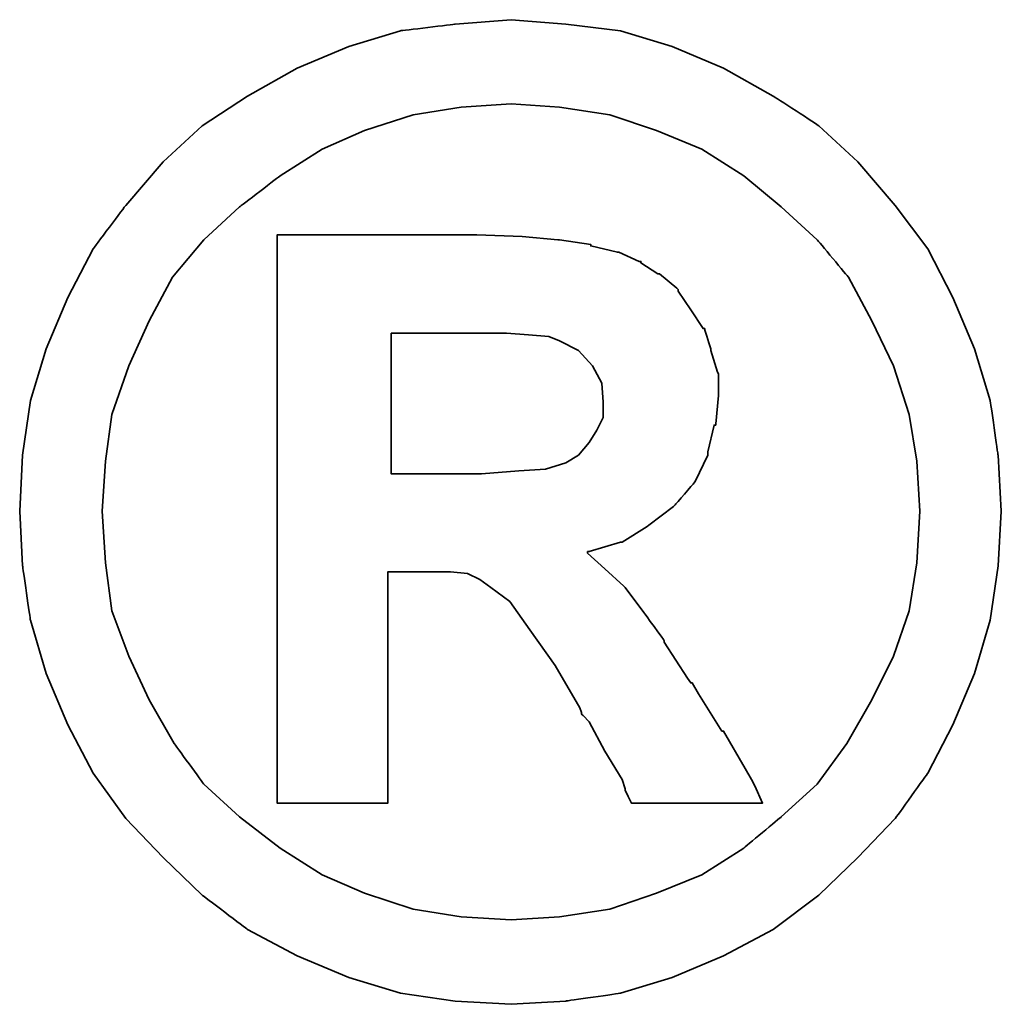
# Model space of a CAD drawing. Header units: millimetres. Extents: x 1805 to 4914, y -1594 to 860.
# Tile 275 of 656: x 2210.39 to 2212.06, y -198.38 to -196.7. Entities that reach past the tile are written whole.
import ezdxf

# ---------------------------------------------------------------- set-up
doc = ezdxf.new("R2010")
doc.units = ezdxf.units.MM
doc.layers.add('DIM', color=4, linetype='CONTINUOUS')
doc.layers.add('layer 1', color=7, linetype='CONTINUOUS')

# ---------------------------------------------------------------- blocks, each defined once
blk = doc.blocks.new('TBI MOTION logo(完整正式版)')
at = {"layer": 'layer 1', "color": 22, "lineweight": 35}
for points, knots in [([(81.20634, 4.98624), (81.20634, 4.98624), (81.18649, 5.32862), (81.18649, 5.32862), (81.18649, 5.32862), (81.18649, 5.32862), (81.13886, 5.66206), (81.13886, 5.66206), (81.13886, 5.66206), (81.13886, 5.66206), (81.04359, 5.97764), (81.04359, 5.97764), (81.04359, 5.97764), (81.04359, 5.97764), (80.91061, 6.29124), (80.91061, 6.29124), (80.91061, 6.29124), (80.91061, 6.29124), (80.75778, 6.58697), (80.75778, 6.58697), (80.75778, 6.58697), (80.75778, 6.58697), (80.5593, 6.85294), (80.5593, 6.85294), (80.5593, 6.85294), (80.5593, 6.85294), (80.33105, 7.1189), (80.33105, 7.1189), (80.33105, 7.1189), (80.33105, 7.1189), (80.09287, 7.33921), (80.09287, 7.33921), (80.09287, 7.33921), (80.09287, 7.33921), (79.815, 7.51982), (79.815, 7.51982), (79.815, 7.51982), (79.815, 7.51982), (79.51133, 7.69051), (79.51133, 7.69051), (79.51133, 7.69051), (79.51133, 7.69051), (79.19773, 7.8235), (79.19773, 7.8235), (79.19773, 7.8235), (79.19773, 7.8235), (78.88215, 7.91877), (78.88215, 7.91877), (78.88215, 7.91877), (78.88215, 7.91877), (78.54871, 7.95846), (78.54871, 7.95846), (78.54871, 7.95846), (78.54871, 7.95846), (78.21526, 7.98625), (78.21526, 7.98625), (78.21526, 7.98625), (78.21526, 7.98625), (77.87388, 7.95846), (77.87388, 7.95846), (77.87388, 7.95846), (77.87388, 7.95846), (77.54044, 7.91877), (77.54044, 7.91877), (77.54044, 7.91877), (77.54044, 7.91877), (77.22485, 7.8235), (77.22485, 7.8235), (77.22485, 7.8235), (77.22485, 7.8235), (76.91027, 7.69051), (76.91027, 7.69051), (76.91027, 7.69051), (76.91027, 7.69051), (76.6056, 7.51982), (76.6056, 7.51982), (76.6056, 7.51982), (76.6056, 7.51982), (76.32972, 7.33921), (76.32972, 7.33921), (76.32972, 7.33921), (76.32972, 7.33921), (76.09154, 7.1189), (76.09154, 7.1189), (76.09154, 7.1189), (76.09154, 7.1189), (75.86329, 6.85294), (75.86329, 6.85294), (75.86329, 6.85294), (75.86329, 6.85294), (75.66382, 6.58697), (75.66382, 6.58697), (75.66382, 6.58697), (75.66382, 6.58697), (75.51099, 6.29124), (75.51099, 6.29124), (75.51099, 6.29124), (75.51099, 6.29124), (75.37702, 5.97764), (75.37702, 5.97764), (75.37702, 5.97764), (75.37702, 5.97764), (75.28175, 5.66206), (75.28175, 5.66206), (75.28175, 5.66206), (75.28175, 5.66206), (75.23411, 5.32862), (75.23411, 5.32862), (75.23411, 5.32862), (75.23411, 5.32862), (75.21625, 4.98624), (75.21625, 4.98624), (75.21625, 4.98624), (75.21625, 4.98624), (75.23411, 4.6528), (75.23411, 4.6528), (75.23411, 4.6528), (75.23411, 4.6528), (75.28175, 4.32035), (75.28175, 4.32035), (75.28175, 4.32035), (75.28175, 4.32035), (75.37702, 3.99583), (75.37702, 3.99583), (75.37702, 3.99583), (75.37702, 3.99583), (75.51099, 3.68224), (75.51099, 3.68224), (75.51099, 3.68224), (75.51099, 3.68224), (75.66382, 3.38749), (75.66382, 3.38749), (75.66382, 3.38749), (75.66382, 3.38749), (75.86329, 3.10963), (75.86329, 3.10963), (75.86329, 3.10963), (75.86329, 3.10963), (76.09154, 2.87145), (76.09154, 2.87145), (76.09154, 2.87145), (76.09154, 2.87145), (76.32972, 2.6432), (76.32972, 2.6432), (76.32972, 2.6432), (76.32972, 2.6432), (76.6056, 2.43381), (76.6056, 2.43381), (76.6056, 2.43381), (76.6056, 2.43381), (76.91027, 2.27205), (76.91027, 2.27205), (76.91027, 2.27205), (76.91027, 2.27205), (77.22485, 2.13906), (77.22485, 2.13906), (77.22485, 2.13906), (77.22485, 2.13906), (77.54044, 2.0438), (77.54044, 2.0438), (77.54044, 2.0438), (77.54044, 2.0438), (77.87388, 1.99616), (77.87388, 1.99616), (77.87388, 1.99616), (77.87388, 1.99616), (78.21526, 1.97631), (78.21526, 1.97631), (78.21526, 1.97631), (78.21526, 1.97631), (78.54871, 1.99616), (78.54871, 1.99616), (78.54871, 1.99616), (78.54871, 1.99616), (78.88215, 2.0438), (78.88215, 2.0438), (78.88215, 2.0438), (78.88215, 2.0438), (79.19773, 2.13906), (79.19773, 2.13906), (79.19773, 2.13906), (79.19773, 2.13906), (79.51133, 2.27205), (79.51133, 2.27205), (79.51133, 2.27205), (79.51133, 2.27205), (79.815, 2.43381), (79.815, 2.43381), (79.815, 2.43381), (79.815, 2.43381), (80.09287, 2.6432), (80.09287, 2.6432), (80.09287, 2.6432), (80.09287, 2.6432), (80.33105, 2.87145), (80.33105, 2.87145), (80.33105, 2.87145), (80.33105, 2.87145), (80.5593, 3.10963), (80.5593, 3.10963), (80.5593, 3.10963), (80.5593, 3.10963), (80.75778, 3.38749), (80.75778, 3.38749), (80.75778, 3.38749), (80.75778, 3.38749), (80.91061, 3.68224), (80.91061, 3.68224), (80.91061, 3.68224), (80.91061, 3.68224), (81.04359, 3.99583), (81.04359, 3.99583), (81.04359, 3.99583), (81.04359, 3.99583), (81.13886, 4.32035), (81.13886, 4.32035), (81.13886, 4.32035), (81.13886, 4.32035), (81.18649, 4.6528), (81.18649, 4.6528), (81.18649, 4.6528), (81.18649, 4.6528), (81.20634, 4.98624), (81.20634, 4.98624)], [0, 0, 0, 0, 0.0178571, 0.0178571, 0.0178571, 0.0178572, 0.0357143, 0.0357143, 0.0357143, 0.0357143, 0.0535714, 0.0535714, 0.0535714, 0.0535714, 0.0714286, 0.0714286, 0.0714286, 0.0714286, 0.0892857, 0.0892857, 0.0892857, 0.0892857, 0.1071429, 0.1071429, 0.1071429, 0.1071429, 0.125, 0.125, 0.125, 0.125, 0.1428571, 0.1428571, 0.1428571, 0.1428572, 0.1607143, 0.1607143, 0.1607143, 0.1607143, 0.1785714, 0.1785714, 0.1785714, 0.1785714, 0.1964286, 0.1964286, 0.1964286, 0.1964286, 0.2142857, 0.2142857, 0.2142857, 0.2142857, 0.2321429, 0.2321429, 0.2321429, 0.2321429, 0.25, 0.25, 0.25, 0.25, 0.2678571, 0.2678571, 0.2678571, 0.2678572, 0.2857143, 0.2857143, 0.2857143, 0.2857143, 0.3035714, 0.3035714, 0.3035714, 0.3035714, 0.3214286, 0.3214286, 0.3214286, 0.3214286, 0.3392857, 0.3392857, 0.3392857, 0.3392857, 0.3571429, 0.3571429, 0.3571429, 0.3571429, 0.375, 0.375, 0.375, 0.375, 0.3928571, 0.3928571, 0.3928571, 0.3928572, 0.4107143, 0.4107143, 0.4107143, 0.4107143, 0.4285714, 0.4285714, 0.4285714, 0.4285714, 0.4464286, 0.4464286, 0.4464286, 0.4464286, 0.4642857, 0.4642857, 0.4642857, 0.4642857, 0.4821429, 0.4821429, 0.4821429, 0.4821429, 0.5, 0.5, 0.5, 0.5, 0.5178571, 0.5178571, 0.5178571, 0.5178572, 0.5357143, 0.5357143, 0.5357143, 0.5357143, 0.5535714, 0.5535714, 0.5535714, 0.5535714, 0.5714286, 0.5714286, 0.5714286, 0.5714286, 0.5892857, 0.5892857, 0.5892857, 0.5892857, 0.6071429, 0.6071429, 0.6071429, 0.6071429, 0.625, 0.625, 0.625, 0.625, 0.6428571, 0.6428571, 0.6428571, 0.6428572, 0.6607143, 0.6607143, 0.6607143, 0.6607143, 0.6785714, 0.6785714, 0.6785714, 0.6785714, 0.6964286, 0.6964286, 0.6964286, 0.6964286, 0.7142857, 0.7142857, 0.7142857, 0.7142857, 0.7321429, 0.7321429, 0.7321429, 0.7321429, 0.75, 0.75, 0.75, 0.75, 0.7678571, 0.7678571, 0.7678571, 0.7678572, 0.7857143, 0.7857143, 0.7857143, 0.7857143, 0.8035714, 0.8035714, 0.8035714, 0.8035714, 0.8214286, 0.8214286, 0.8214286, 0.8214286, 0.8392857, 0.8392857, 0.8392857, 0.8392857, 0.8571429, 0.8571429, 0.8571429, 0.8571429, 0.875, 0.875, 0.875, 0.875, 0.8928571, 0.8928571, 0.8928571, 0.8928572, 0.9107143, 0.9107143, 0.9107143, 0.9107143, 0.9285714, 0.9285714, 0.9285714, 0.9285714, 0.9464286, 0.9464286, 0.9464286, 0.9464286, 0.9642857, 0.9642857, 0.9642857, 0.9642857, 0.9821429, 0.9821429, 0.9821429, 0.9821429, 1, 1, 1, 1]), ([(80.71014, 4.98624), (80.71014, 4.98624), (80.69129, 5.29091), (80.69129, 5.29091), (80.69129, 5.29091), (80.69129, 5.29091), (80.64464, 5.57672), (80.64464, 5.57672), (80.64464, 5.57672), (80.64464, 5.57672), (80.54937, 5.87245), (80.54937, 5.87245), (80.54937, 5.87245), (80.54937, 5.87245), (80.41639, 6.14833), (80.41639, 6.14833), (80.41639, 6.14833), (80.41639, 6.14833), (80.27349, 6.41429), (80.27349, 6.41429), (80.27349, 6.41429), (80.27349, 6.41429), (80.08295, 6.64255), (80.08295, 6.64255), (80.08295, 6.64255), (80.08295, 6.64255), (79.86264, 6.84301), (79.86264, 6.84301), (79.86264, 6.84301), (79.86264, 6.84301), (79.63439, 7.03355), (79.63439, 7.03355), (79.63439, 7.03355), (79.63439, 7.03355), (79.37835, 7.1963), (79.37835, 7.1963), (79.37835, 7.1963), (79.37835, 7.1963), (79.10246, 7.30944), (79.10246, 7.30944), (79.10246, 7.30944), (79.10246, 7.30944), (78.81665, 7.40471), (78.81665, 7.40471), (78.81665, 7.40471), (78.81665, 7.40471), (78.511, 7.45234), (78.511, 7.45234), (78.511, 7.45234), (78.511, 7.45234), (78.21526, 7.47219), (78.21526, 7.47219), (78.21526, 7.47219), (78.21526, 7.47219), (77.9106, 7.45234), (77.9106, 7.45234), (77.9106, 7.45234), (77.9106, 7.45234), (77.61685, 7.40471), (77.61685, 7.40471), (77.61685, 7.40471), (77.61685, 7.40471), (77.32012, 7.30944), (77.32012, 7.30944), (77.32012, 7.30944), (77.32012, 7.30944), (77.06309, 7.1963), (77.06309, 7.1963), (77.06309, 7.1963), (77.06309, 7.1963), (76.80606, 7.03355), (76.80606, 7.03355), (76.80606, 7.03355), (76.80606, 7.03355), (76.55797, 6.84301), (76.55797, 6.84301), (76.55797, 6.84301), (76.55797, 6.84301), (76.34063, 6.64255), (76.34063, 6.64255), (76.34063, 6.64255), (76.34063, 6.64255), (76.1491, 6.41429), (76.1491, 6.41429), (76.1491, 6.41429), (76.1491, 6.41429), (76.0062, 6.14833), (76.0062, 6.14833), (76.0062, 6.14833), (76.0062, 6.14833), (75.88314, 5.87245), (75.88314, 5.87245), (75.88314, 5.87245), (75.88314, 5.87245), (75.77794, 5.57672), (75.77794, 5.57672), (75.77794, 5.57672), (75.77794, 5.57672), (75.73924, 5.29091), (75.73924, 5.29091), (75.73924, 5.29091), (75.73924, 5.29091), (75.72039, 4.98624), (75.72039, 4.98624), (75.72039, 4.98624), (75.72039, 4.98624), (75.73924, 4.67165), (75.73924, 4.67165), (75.73924, 4.67165), (75.73924, 4.67165), (75.77794, 4.37791), (75.77794, 4.37791), (75.77794, 4.37791), (75.77794, 4.37791), (75.88314, 4.10102), (75.88314, 4.10102), (75.88314, 4.10102), (75.88314, 4.10102), (76.0062, 3.83407), (76.0062, 3.83407), (76.0062, 3.83407), (76.0062, 3.83407), (76.15902, 3.56811), (76.15902, 3.56811), (76.15902, 3.56811), (76.15902, 3.56811), (76.34063, 3.32001), (76.34063, 3.32001), (76.34063, 3.32001), (76.34063, 3.32001), (76.55797, 3.11955), (76.55797, 3.11955), (76.55797, 3.11955), (76.55797, 3.11955), (76.80606, 2.92901), (76.80606, 2.92901), (76.80606, 2.92901), (76.80606, 2.92901), (77.06309, 2.76725), (77.06309, 2.76725), (77.06309, 2.76725), (77.06309, 2.76725), (77.32012, 2.65412), (77.32012, 2.65412), (77.32012, 2.65412), (77.32012, 2.65412), (77.61685, 2.55786), (77.61685, 2.55786), (77.61685, 2.55786), (77.61685, 2.55786), (77.9106, 2.51022), (77.9106, 2.51022), (77.9106, 2.51022), (77.9106, 2.51022), (78.21526, 2.49137), (78.21526, 2.49137), (78.21526, 2.49137), (78.21526, 2.49137), (78.511, 2.51022), (78.511, 2.51022), (78.511, 2.51022), (78.511, 2.51022), (78.81665, 2.55786), (78.81665, 2.55786), (78.81665, 2.55786), (78.81665, 2.55786), (79.10246, 2.65412), (79.10246, 2.65412), (79.10246, 2.65412), (79.10246, 2.65412), (79.37835, 2.76725), (79.37835, 2.76725), (79.37835, 2.76725), (79.37835, 2.76725), (79.63439, 2.92901), (79.63439, 2.92901), (79.63439, 2.92901), (79.63439, 2.92901), (79.86264, 3.11955), (79.86264, 3.11955), (79.86264, 3.11955), (79.86264, 3.11955), (80.08295, 3.32001), (80.08295, 3.32001), (80.08295, 3.32001), (80.08295, 3.32001), (80.26356, 3.56811), (80.26356, 3.56811), (80.26356, 3.56811), (80.26356, 3.56811), (80.41639, 3.83407), (80.41639, 3.83407), (80.41639, 3.83407), (80.41639, 3.83407), (80.54937, 4.10102), (80.54937, 4.10102), (80.54937, 4.10102), (80.54937, 4.10102), (80.64464, 4.37791), (80.64464, 4.37791), (80.64464, 4.37791), (80.64464, 4.37791), (80.69129, 4.67165), (80.69129, 4.67165), (80.69129, 4.67165), (80.69129, 4.67165), (80.71014, 4.98624), (80.71014, 4.98624)], [0, 0, 0, 0, 0.0192308, 0.0192308, 0.0192308, 0.0192308, 0.0384615, 0.0384615, 0.0384615, 0.0384615, 0.0576923, 0.0576923, 0.0576923, 0.0576923, 0.0769231, 0.0769231, 0.0769231, 0.0769231, 0.0961538, 0.0961538, 0.0961538, 0.0961539, 0.1153846, 0.1153846, 0.1153846, 0.1153846, 0.1346154, 0.1346154, 0.1346154, 0.1346154, 0.1538462, 0.1538462, 0.1538462, 0.1538462, 0.1730769, 0.1730769, 0.1730769, 0.1730769, 0.1923077, 0.1923077, 0.1923077, 0.1923077, 0.2115385, 0.2115385, 0.2115385, 0.2115385, 0.2307692, 0.2307692, 0.2307692, 0.2307692, 0.25, 0.25, 0.25, 0.25, 0.2692308, 0.2692308, 0.2692308, 0.2692308, 0.2884615, 0.2884615, 0.2884615, 0.2884615, 0.3076923, 0.3076923, 0.3076923, 0.3076923, 0.3269231, 0.3269231, 0.3269231, 0.3269231, 0.3461538, 0.3461538, 0.3461538, 0.3461539, 0.3653846, 0.3653846, 0.3653846, 0.3653846, 0.3846154, 0.3846154, 0.3846154, 0.3846154, 0.4038462, 0.4038462, 0.4038462, 0.4038462, 0.4230769, 0.4230769, 0.4230769, 0.4230769, 0.4423077, 0.4423077, 0.4423077, 0.4423077, 0.4615385, 0.4615385, 0.4615385, 0.4615385, 0.4807692, 0.4807692, 0.4807692, 0.4807692, 0.5, 0.5, 0.5, 0.5, 0.5192308, 0.5192308, 0.5192308, 0.5192308, 0.5384615, 0.5384615, 0.5384615, 0.5384615, 0.5576923, 0.5576923, 0.5576923, 0.5576923, 0.5769231, 0.5769231, 0.5769231, 0.5769231, 0.5961538, 0.5961538, 0.5961538, 0.5961539, 0.6153846, 0.6153846, 0.6153846, 0.6153846, 0.6346154, 0.6346154, 0.6346154, 0.6346154, 0.6538462, 0.6538462, 0.6538462, 0.6538462, 0.6730769, 0.6730769, 0.6730769, 0.6730769, 0.6923077, 0.6923077, 0.6923077, 0.6923077, 0.7115385, 0.7115385, 0.7115385, 0.7115385, 0.7307692, 0.7307692, 0.7307692, 0.7307692, 0.75, 0.75, 0.75, 0.75, 0.7692308, 0.7692308, 0.7692308, 0.7692308, 0.7884615, 0.7884615, 0.7884615, 0.7884615, 0.8076923, 0.8076923, 0.8076923, 0.8076923, 0.8269231, 0.8269231, 0.8269231, 0.8269231, 0.8461538, 0.8461538, 0.8461538, 0.8461539, 0.8653846, 0.8653846, 0.8653846, 0.8653846, 0.8846154, 0.8846154, 0.8846154, 0.8846154, 0.9038462, 0.9038462, 0.9038462, 0.9038462, 0.9230769, 0.9230769, 0.9230769, 0.9230769, 0.9423077, 0.9423077, 0.9423077, 0.9423077, 0.9615385, 0.9615385, 0.9615385, 0.9615385, 0.9807692, 0.9807692, 0.9807692, 0.9807692, 1, 1, 1, 1]), ([(76.78721, 3.2823), (76.78721, 3.2823), (76.78721, 3.32001), (76.78721, 3.32001), (76.78721, 3.32001), (76.78721, 3.32001), (76.78721, 3.42422), (76.78721, 3.42422), (76.78721, 3.42422), (76.78721, 3.42422), (76.78721, 3.59689), (76.78721, 3.59689), (76.78721, 3.59689), (76.78721, 3.59689), (76.78721, 3.80529), (76.78721, 3.80529), (76.78721, 3.80529), (76.78721, 3.80529), (76.78721, 4.0524), (76.78721, 4.0524), (76.78721, 4.0524), (76.78721, 4.0524), (76.78721, 4.32035), (76.78721, 4.32035), (76.78721, 4.32035), (76.78721, 4.32035), (76.78721, 4.92868), (76.78721, 4.92868), (76.78721, 4.92868), (76.78721, 4.92868), (76.78721, 5.53801), (76.78721, 5.53801), (76.78721, 5.53801), (76.78721, 5.53801), (76.78721, 5.82482), (76.78721, 5.82482), (76.78721, 5.82482), (76.78721, 5.82482), (76.78721, 6.07291), (76.78721, 6.07291), (76.78721, 6.07291), (76.78721, 6.07291), (76.78721, 6.30017), (76.78721, 6.30017), (76.78721, 6.30017), (76.78721, 6.30017), (76.78721, 6.45399), (76.78721, 6.45399), (76.78721, 6.45399), (76.78721, 6.45399), (76.78721, 6.5572), (76.78721, 6.5572), (76.78721, 6.5572), (76.78721, 6.5572), (76.78721, 6.59689), (76.78721, 6.59689), (76.78721, 6.59689), (76.78721, 6.59689), (76.78721, 6.67232), (76.78721, 6.67232), (76.78721, 6.67232), (76.78721, 6.67232), (76.8537, 6.67232), (76.8537, 6.67232), (76.8537, 6.67232), (76.8537, 6.67232), (76.87355, 6.67232), (76.87355, 6.67232), (76.87355, 6.67232), (76.87355, 6.67232), (76.91027, 6.67232), (76.91027, 6.67232), (76.91027, 6.67232), (76.91027, 6.67232), (77.04424, 6.67232), (77.04424, 6.67232), (77.04424, 6.67232), (77.04424, 6.67232), (77.22485, 6.67232), (77.22485, 6.67232), (77.22485, 6.67232), (77.22485, 6.67232), (77.43524, 6.67232), (77.43524, 6.67232), (77.43524, 6.67232), (77.43524, 6.67232), (77.65357, 6.67232), (77.65357, 6.67232), (77.65357, 6.67232), (77.65357, 6.67232), (77.82625, 6.67232), (77.82625, 6.67232), (77.82625, 6.67232), (77.82625, 6.67232), (77.94037, 6.67232), (77.94037, 6.67232), (77.94037, 6.67232), (77.94037, 6.67232), (77.97709, 6.67232), (77.97709, 6.67232), (77.97709, 6.67232), (77.97709, 6.67232), (77.99694, 6.67232), (77.99694, 6.67232), (77.99694, 6.67232), (77.99694, 6.67232), (78.00686, 6.67232), (78.00686, 6.67232), (78.00686, 6.67232), (78.00686, 6.67232), (78.28275, 6.6624), (78.28275, 6.6624), (78.28275, 6.6624), (78.28275, 6.6624), (78.50107, 6.64255), (78.50107, 6.64255), (78.50107, 6.64255), (78.50107, 6.64255), (78.511, 6.64255), (78.511, 6.64255), (78.511, 6.64255), (78.511, 6.64255), (78.70154, 6.61476), (78.70154, 6.61476), (78.70154, 6.61476), (78.70154, 6.61476), (78.70154, 6.60483), (78.70154, 6.60483), (78.70154, 6.60483), (78.70154, 6.60483), (78.86429, 6.56713), (78.86429, 6.56713), (78.86429, 6.56713), (78.86429, 6.56713), (78.87223, 6.56713), (78.87223, 6.56713), (78.87223, 6.56713), (78.87223, 6.56713), (78.99727, 6.51056), (78.99727, 6.51056), (78.99727, 6.51056), (78.99727, 6.51056), (79.00719, 6.51056), (79.00719, 6.51056), (79.00719, 6.51056), (79.00719, 6.51056), (79.00719, 6.50162), (79.00719, 6.50162), (79.00719, 6.50162), (79.00719, 6.50162), (79.1104, 6.43415), (79.1104, 6.43415), (79.1104, 6.43415), (79.1104, 6.43415), (79.12132, 6.43415), (79.12132, 6.43415), (79.12132, 6.43415), (79.12132, 6.43415), (79.22552, 6.34781), (79.22552, 6.34781), (79.22552, 6.34781), (79.22552, 6.34781), (79.23544, 6.33888), (79.23544, 6.33888), (79.23544, 6.33888), (79.23544, 6.33888), (79.23544, 6.32895), (79.23544, 6.32895), (79.23544, 6.32895), (79.23544, 6.32895), (79.31087, 6.21483), (79.31087, 6.21483), (79.31087, 6.21483), (79.31087, 6.21483), (79.38629, 6.1007), (79.38629, 6.1007), (79.38629, 6.1007), (79.38629, 6.1007), (79.3972, 6.1007), (79.3972, 6.1007), (79.3972, 6.1007), (79.3972, 6.1007), (79.3972, 6.09078), (79.3972, 6.09078), (79.3972, 6.09078), (79.3972, 6.09078), (79.43392, 5.97764), (79.43392, 5.97764), (79.43392, 5.97764), (79.43392, 5.97764), (79.43392, 5.96772), (79.43392, 5.96772), (79.43392, 5.96772), (79.43392, 5.96772), (79.47362, 5.83474), (79.47362, 5.83474), (79.47362, 5.83474), (79.47362, 5.83474), (79.48156, 5.82482), (79.48156, 5.82482), (79.48156, 5.82482), (79.48156, 5.82482), (79.48156, 5.69977), (79.48156, 5.69977), (79.48156, 5.69977), (79.48156, 5.69977), (79.48156, 5.69183), (79.48156, 5.69183), (79.48156, 5.69183), (79.48156, 5.69183), (79.4637, 5.51915), (79.4637, 5.51915), (79.4637, 5.51915), (79.4637, 5.51915), (79.4637, 5.51122), (79.4637, 5.51122), (79.4637, 5.51122), (79.4637, 5.51122), (79.45377, 5.51122), (79.45377, 5.51122), (79.45377, 5.51122), (79.45377, 5.51122), (79.41507, 5.34847), (79.41507, 5.34847), (79.41507, 5.34847), (79.41507, 5.34847), (79.41507, 5.33854), (79.41507, 5.33854), (79.41507, 5.33854), (79.41507, 5.33854), (79.41507, 5.32862), (79.41507, 5.32862), (79.41507, 5.32862), (79.41507, 5.32862), (79.33865, 5.16785), (79.33865, 5.16785), (79.33865, 5.16785), (79.33865, 5.16785), (79.33071, 5.15693), (79.33071, 5.15693), (79.33071, 5.15693), (79.33071, 5.15693), (79.2156, 5.02495), (79.2156, 5.02495), (79.2156, 5.02495), (79.2156, 5.02495), (79.20567, 5.01502), (79.20567, 5.01502), (79.20567, 5.01502), (79.20567, 5.01502), (79.05483, 4.89991), (79.05483, 4.89991), (79.05483, 4.89991), (79.05483, 4.89991), (79.04491, 4.89197), (79.04491, 4.89197), (79.04491, 4.89197), (79.04491, 4.89197), (78.89208, 4.7967), (78.89208, 4.7967), (78.89208, 4.7967), (78.89208, 4.7967), (78.88215, 4.7967), (78.88215, 4.7967), (78.88215, 4.7967), (78.88215, 4.7967), (78.69161, 4.73913), (78.69161, 4.73913), (78.69161, 4.73913), (78.69161, 4.73913), (78.68169, 4.73913), (78.68169, 4.73913), (78.68169, 4.73913), (78.68169, 4.73913), (78.68169, 4.72921), (78.68169, 4.72921), (78.68169, 4.72921), (78.68169, 4.72921), (78.78688, 4.63394), (78.78688, 4.63394), (78.78688, 4.63394), (78.78688, 4.63394), (78.902, 4.52875), (78.902, 4.52875), (78.902, 4.52875), (78.902, 4.52875), (78.91093, 4.52081), (78.91093, 4.52081), (78.91093, 4.52081), (78.91093, 4.52081), (79.02506, 4.36798), (79.02506, 4.36798), (79.02506, 4.36798), (79.02506, 4.36798), (79.1501, 4.1953), (79.1501, 4.1953), (79.1501, 4.1953), (79.1501, 4.1953), (79.1501, 4.18736), (79.1501, 4.18736), (79.1501, 4.18736), (79.1501, 4.18736), (79.29201, 3.96705), (79.29201, 3.96705), (79.29201, 3.96705), (79.29201, 3.96705), (79.31087, 3.93828), (79.31087, 3.93828), (79.31087, 3.93828), (79.31087, 3.93828), (79.32079, 3.93828), (79.32079, 3.93828), (79.32079, 3.93828), (79.32079, 3.93828), (79.3585, 3.87178), (79.3585, 3.87178), (79.3585, 3.87178), (79.3585, 3.87178), (79.50141, 3.64353), (79.50141, 3.64353), (79.50141, 3.64353), (79.50141, 3.64353), (79.51133, 3.64353), (79.51133, 3.64353), (79.51133, 3.64353), (79.51133, 3.64353), (79.64431, 3.41528), (79.64431, 3.41528), (79.64431, 3.41528), (79.64431, 3.41528), (79.68202, 3.3478), (79.68202, 3.3478), (79.68202, 3.3478), (79.68202, 3.3478), (79.70187, 3.31009), (79.70187, 3.31009), (79.70187, 3.31009), (79.70187, 3.31009), (79.7495, 3.2049), (79.7495, 3.2049), (79.7495, 3.2049), (79.7495, 3.2049), (79.64431, 3.2049), (79.64431, 3.2049), (79.64431, 3.2049), (79.64431, 3.2049), (79.62546, 3.2049), (79.62546, 3.2049), (79.62546, 3.2049), (79.62546, 3.2049), (79.53912, 3.2049), (79.53912, 3.2049), (79.53912, 3.2049), (79.53912, 3.2049), (79.31087, 3.2049), (79.31087, 3.2049), (79.31087, 3.2049), (79.31087, 3.2049), (79.08262, 3.2049), (79.08262, 3.2049), (79.08262, 3.2049), (79.08262, 3.2049), (79.00719, 3.2049), (79.00719, 3.2049), (79.00719, 3.2049), (79.00719, 3.2049), (78.98735, 3.2049), (78.98735, 3.2049), (78.98735, 3.2049), (78.98735, 3.2049), (78.94964, 3.2049), (78.94964, 3.2049), (78.94964, 3.2049), (78.94964, 3.2049), (78.92979, 3.24459), (78.92979, 3.24459), (78.92979, 3.24459), (78.92979, 3.24459), (78.91093, 3.2823), (78.91093, 3.2823), (78.91093, 3.2823), (78.91093, 3.2823), (78.91093, 3.29223), (78.91093, 3.29223), (78.91093, 3.29223), (78.91093, 3.29223), (78.89208, 3.3478), (78.89208, 3.3478), (78.89208, 3.3478), (78.89208, 3.3478), (78.78688, 3.52048), (78.78688, 3.52048), (78.78688, 3.52048), (78.78688, 3.52048), (78.69161, 3.7001), (78.69161, 3.7001), (78.69161, 3.7001), (78.69161, 3.7001), (78.6539, 3.7388), (78.6539, 3.7388), (78.6539, 3.7388), (78.6539, 3.7388), (78.64398, 3.74873), (78.64398, 3.74873), (78.64398, 3.74873), (78.64398, 3.74873), (78.64398, 3.75766), (78.64398, 3.75766), (78.64398, 3.75766), (78.64398, 3.75766), (78.63405, 3.78644), (78.63405, 3.78644), (78.63405, 3.78644), (78.63405, 3.78644), (78.48321, 4.04347), (78.48321, 4.04347), (78.48321, 4.04347), (78.48321, 4.04347), (78.33038, 4.2618), (78.33038, 4.2618), (78.33038, 4.2618), (78.33038, 4.2618), (78.20732, 4.43447), (78.20732, 4.43447), (78.20732, 4.43447), (78.20732, 4.43447), (78.09221, 4.52081), (78.09221, 4.52081), (78.09221, 4.52081), (78.09221, 4.52081), (78.02472, 4.56845), (78.02472, 4.56845), (78.02472, 4.56845), (78.02472, 4.56845), (77.9493, 4.60616), (77.9493, 4.60616), (77.9493, 4.60616), (77.9493, 4.60616), (77.8451, 4.61608), (77.8451, 4.61608), (77.8451, 4.61608), (77.8451, 4.61608), (77.71113, 4.61608), (77.71113, 4.61608), (77.71113, 4.61608), (77.71113, 4.61608), (77.69128, 4.61608), (77.69128, 4.61608), (77.69128, 4.61608), (77.69128, 4.61608), (77.67342, 4.61608), (77.67342, 4.61608), (77.67342, 4.61608), (77.67342, 4.61608), (77.5583, 4.61608), (77.5583, 4.61608), (77.5583, 4.61608), (77.5583, 4.61608), (77.46303, 4.61608), (77.46303, 4.61608), (77.46303, 4.61608), (77.46303, 4.61608), (77.46303, 4.54761), (77.46303, 4.54761), (77.46303, 4.54761), (77.46303, 4.54761), (77.46303, 4.47318), (77.46303, 4.47318), (77.46303, 4.47318), (77.46303, 4.47318), (77.46303, 4.24294), (77.46303, 4.24294), (77.46303, 4.24294), (77.46303, 4.24294), (77.46303, 3.99583), (77.46303, 3.99583), (77.46303, 3.99583), (77.46303, 3.99583), (77.46303, 3.72888), (77.46303, 3.72888), (77.46303, 3.72888), (77.46303, 3.72888), (77.46303, 3.51055), (77.46303, 3.51055), (77.46303, 3.51055), (77.46303, 3.51055), (77.46303, 3.42422), (77.46303, 3.42422), (77.46303, 3.42422), (77.46303, 3.42422), (77.46303, 3.35773), (77.46303, 3.35773), (77.46303, 3.35773), (77.46303, 3.35773), (77.46303, 3.30017), (77.46303, 3.30017), (77.46303, 3.30017), (77.46303, 3.30017), (77.46303, 3.2823), (77.46303, 3.2823), (77.46303, 3.2823), (77.46303, 3.2823), (77.46303, 3.2049), (77.46303, 3.2049), (77.46303, 3.2049), (77.46303, 3.2049), (77.39753, 3.2049), (77.39753, 3.2049), (77.39753, 3.2049), (77.39753, 3.2049), (77.37768, 3.2049), (77.37768, 3.2049), (77.37768, 3.2049), (77.37768, 3.2049), (77.32012, 3.2049), (77.32012, 3.2049), (77.32012, 3.2049), (77.32012, 3.2049), (77.12165, 3.2049), (77.12165, 3.2049), (77.12165, 3.2049), (77.12165, 3.2049), (76.94897, 3.2049), (76.94897, 3.2049), (76.94897, 3.2049), (76.94897, 3.2049), (76.8924, 3.2049), (76.8924, 3.2049), (76.8924, 3.2049), (76.8924, 3.2049), (76.8537, 3.2049), (76.8537, 3.2049), (76.8537, 3.2049), (76.8537, 3.2049), (76.78721, 3.2049), (76.78721, 3.2049), (76.78721, 3.2049), (76.78721, 3.2049), (76.78721, 3.2823), (76.78721, 3.2823)], [0, 0, 0, 0, 0.0074074, 0.0074074, 0.0074074, 0.0074074, 0.0148148, 0.0148148, 0.0148148, 0.0148148, 0.0222222, 0.0222222, 0.0222222, 0.0222222, 0.0296296, 0.0296296, 0.0296296, 0.0296296, 0.037037, 0.037037, 0.037037, 0.037037, 0.0444444, 0.0444444, 0.0444444, 0.0444445, 0.0518519, 0.0518519, 0.0518519, 0.0518519, 0.0592593, 0.0592593, 0.0592593, 0.0592593, 0.0666667, 0.0666667, 0.0666667, 0.0666667, 0.0740741, 0.0740741, 0.0740741, 0.0740741, 0.0814815, 0.0814815, 0.0814815, 0.0814815, 0.0888889, 0.0888889, 0.0888889, 0.0888889, 0.0962963, 0.0962963, 0.0962963, 0.0962963, 0.1037037, 0.1037037, 0.1037037, 0.1037037, 0.1111111, 0.1111111, 0.1111111, 0.1111111, 0.1185185, 0.1185185, 0.1185185, 0.1185185, 0.1259259, 0.1259259, 0.1259259, 0.1259259, 0.1333333, 0.1333333, 0.1333333, 0.1333333, 0.1407407, 0.1407407, 0.1407407, 0.1407408, 0.1481481, 0.1481481, 0.1481481, 0.1481482, 0.1555556, 0.1555556, 0.1555556, 0.1555556, 0.162963, 0.162963, 0.162963, 0.162963, 0.1703704, 0.1703704, 0.1703704, 0.1703704, 0.1777778, 0.1777778, 0.1777778, 0.1777778, 0.1851852, 0.1851852, 0.1851852, 0.1851852, 0.1925926, 0.1925926, 0.1925926, 0.1925926, 0.2, 0.2, 0.2, 0.2, 0.2074074, 0.2074074, 0.2074074, 0.2074074, 0.2148148, 0.2148148, 0.2148148, 0.2148148, 0.2222222, 0.2222222, 0.2222222, 0.2222222, 0.2296296, 0.2296296, 0.2296296, 0.2296296, 0.237037, 0.237037, 0.237037, 0.237037, 0.2444444, 0.2444444, 0.2444444, 0.2444445, 0.2518519, 0.2518519, 0.2518519, 0.2518519, 0.2592593, 0.2592593, 0.2592593, 0.2592593, 0.2666667, 0.2666667, 0.2666667, 0.2666667, 0.2740741, 0.2740741, 0.2740741, 0.2740741, 0.2814815, 0.2814815, 0.2814815, 0.2814815, 0.2888889, 0.2888889, 0.2888889, 0.2888889, 0.2962963, 0.2962963, 0.2962963, 0.2962963, 0.3037037, 0.3037037, 0.3037037, 0.3037037, 0.3111111, 0.3111111, 0.3111111, 0.3111111, 0.3185185, 0.3185185, 0.3185185, 0.3185185, 0.3259259, 0.3259259, 0.3259259, 0.3259259, 0.3333333, 0.3333333, 0.3333333, 0.3333333, 0.3407407, 0.3407407, 0.3407407, 0.3407408, 0.3481481, 0.3481481, 0.3481481, 0.3481482, 0.3555556, 0.3555556, 0.3555556, 0.3555556, 0.362963, 0.362963, 0.362963, 0.362963, 0.3703704, 0.3703704, 0.3703704, 0.3703704, 0.3777778, 0.3777778, 0.3777778, 0.3777778, 0.3851852, 0.3851852, 0.3851852, 0.3851852, 0.3925926, 0.3925926, 0.3925926, 0.3925926, 0.4, 0.4, 0.4, 0.4, 0.4074074, 0.4074074, 0.4074074, 0.4074074, 0.4148148, 0.4148148, 0.4148148, 0.4148148, 0.4222222, 0.4222222, 0.4222222, 0.4222222, 0.4296296, 0.4296296, 0.4296296, 0.4296296, 0.437037, 0.437037, 0.437037, 0.437037, 0.4444444, 0.4444444, 0.4444444, 0.4444445, 0.4518519, 0.4518519, 0.4518519, 0.4518519, 0.4592593, 0.4592593, 0.4592593, 0.4592593, 0.4666667, 0.4666667, 0.4666667, 0.4666667, 0.4740741, 0.4740741, 0.4740741, 0.4740741, 0.4814815, 0.4814815, 0.4814815, 0.4814815, 0.4888889, 0.4888889, 0.4888889, 0.4888889, 0.4962963, 0.4962963, 0.4962963, 0.4962963, 0.5037037, 0.5037037, 0.5037037, 0.5037037, 0.5111111, 0.5111111, 0.5111111, 0.5111111, 0.5185185, 0.5185185, 0.5185185, 0.5185185, 0.5259259, 0.5259259, 0.5259259, 0.5259259, 0.5333333, 0.5333333, 0.5333333, 0.5333333, 0.5407407, 0.5407407, 0.5407407, 0.5407408, 0.5481481, 0.5481481, 0.5481481, 0.5481482, 0.5555556, 0.5555556, 0.5555556, 0.5555556, 0.562963, 0.562963, 0.562963, 0.562963, 0.5703704, 0.5703704, 0.5703704, 0.5703704, 0.5777778, 0.5777778, 0.5777778, 0.5777778, 0.5851852, 0.5851852, 0.5851852, 0.5851852, 0.5925926, 0.5925926, 0.5925926, 0.5925926, 0.6, 0.6, 0.6, 0.6, 0.6074074, 0.6074074, 0.6074074, 0.6074074, 0.6148148, 0.6148148, 0.6148148, 0.6148148, 0.6222222, 0.6222222, 0.6222222, 0.6222222, 0.6296296, 0.6296296, 0.6296296, 0.6296296, 0.637037, 0.637037, 0.637037, 0.637037, 0.6444444, 0.6444444, 0.6444444, 0.6444445, 0.6518519, 0.6518519, 0.6518519, 0.6518519, 0.6592593, 0.6592593, 0.6592593, 0.6592593, 0.6666667, 0.6666667, 0.6666667, 0.6666667, 0.6740741, 0.6740741, 0.6740741, 0.6740741, 0.6814815, 0.6814815, 0.6814815, 0.6814815, 0.6888889, 0.6888889, 0.6888889, 0.6888889, 0.6962963, 0.6962963, 0.6962963, 0.6962963, 0.7037037, 0.7037037, 0.7037037, 0.7037037, 0.7111111, 0.7111111, 0.7111111, 0.7111111, 0.7185185, 0.7185185, 0.7185185, 0.7185185, 0.7259259, 0.7259259, 0.7259259, 0.7259259, 0.7333333, 0.7333333, 0.7333333, 0.7333333, 0.7407407, 0.7407407, 0.7407407, 0.7407408, 0.7481481, 0.7481481, 0.7481481, 0.7481482, 0.7555556, 0.7555556, 0.7555556, 0.7555556, 0.762963, 0.762963, 0.762963, 0.762963, 0.7703704, 0.7703704, 0.7703704, 0.7703704, 0.7777778, 0.7777778, 0.7777778, 0.7777778, 0.7851852, 0.7851852, 0.7851852, 0.7851852, 0.7925926, 0.7925926, 0.7925926, 0.7925926, 0.8, 0.8, 0.8, 0.8, 0.8074074, 0.8074074, 0.8074074, 0.8074074, 0.8148148, 0.8148148, 0.8148148, 0.8148148, 0.8222222, 0.8222222, 0.8222222, 0.8222222, 0.8296296, 0.8296296, 0.8296296, 0.8296296, 0.837037, 0.837037, 0.837037, 0.837037, 0.8444444, 0.8444444, 0.8444444, 0.8444445, 0.8518519, 0.8518519, 0.8518519, 0.8518519, 0.8592593, 0.8592593, 0.8592593, 0.8592593, 0.8666667, 0.8666667, 0.8666667, 0.8666667, 0.8740741, 0.8740741, 0.8740741, 0.8740741, 0.8814815, 0.8814815, 0.8814815, 0.8814815, 0.8888889, 0.8888889, 0.8888889, 0.8888889, 0.8962963, 0.8962963, 0.8962963, 0.8962963, 0.9037037, 0.9037037, 0.9037037, 0.9037037, 0.9111111, 0.9111111, 0.9111111, 0.9111111, 0.9185185, 0.9185185, 0.9185185, 0.9185185, 0.9259259, 0.9259259, 0.9259259, 0.9259259, 0.9333333, 0.9333333, 0.9333333, 0.9333333, 0.9407407, 0.9407407, 0.9407407, 0.9407408, 0.9481481, 0.9481481, 0.9481481, 0.9481482, 0.9555556, 0.9555556, 0.9555556, 0.9555556, 0.962963, 0.962963, 0.962963, 0.962963, 0.9703704, 0.9703704, 0.9703704, 0.9703704, 0.9777778, 0.9777778, 0.9777778, 0.9777778, 0.9851852, 0.9851852, 0.9851852, 0.9851852, 0.9925926, 0.9925926, 0.9925926, 0.9925926, 1, 1, 1, 1]), ([(77.48288, 6.07291), (77.48288, 6.07291), (77.48288, 5.99551), (77.48288, 5.99551), (77.48288, 5.99551), (77.48288, 5.99551), (77.48288, 5.82482), (77.48288, 5.82482), (77.48288, 5.82482), (77.48288, 5.82482), (77.48288, 5.63328), (77.48288, 5.63328), (77.48288, 5.63328), (77.48288, 5.63328), (77.48288, 5.46358), (77.48288, 5.46358), (77.48288, 5.46358), (77.48288, 5.46358), (77.48288, 5.29091), (77.48288, 5.29091), (77.48288, 5.29091), (77.48288, 5.29091), (77.48288, 5.21449), (77.48288, 5.21449), (77.48288, 5.21449), (77.48288, 5.21449), (77.50074, 5.21449), (77.50074, 5.21449), (77.50074, 5.21449), (77.50074, 5.21449), (77.71113, 5.21449), (77.71113, 5.21449), (77.71113, 5.21449), (77.71113, 5.21449), (77.94037, 5.21449), (77.94037, 5.21449), (77.94037, 5.21449), (77.94037, 5.21449), (78.01579, 5.21449), (78.01579, 5.21449), (78.01579, 5.21449), (78.01579, 5.21449), (78.03465, 5.21449), (78.03465, 5.21449), (78.03465, 5.21449), (78.03465, 5.21449), (78.2629, 5.23335), (78.2629, 5.23335), (78.2629, 5.23335), (78.2629, 5.23335), (78.42565, 5.24327), (78.42565, 5.24327), (78.42565, 5.24327), (78.42565, 5.24327), (78.54871, 5.28098), (78.54871, 5.28098), (78.54871, 5.28098), (78.54871, 5.28098), (78.62611, 5.32862), (78.62611, 5.32862), (78.62611, 5.32862), (78.62611, 5.32862), (78.69161, 5.40503), (78.69161, 5.40503), (78.69161, 5.40503), (78.69161, 5.40503), (78.73925, 5.48145), (78.73925, 5.48145), (78.73925, 5.48145), (78.73925, 5.48145), (78.77696, 5.55885), (78.77696, 5.55885), (78.77696, 5.55885), (78.77696, 5.55885), (78.77696, 5.65214), (78.77696, 5.65214), (78.77696, 5.65214), (78.77696, 5.65214), (78.76902, 5.76726), (78.76902, 5.76726), (78.76902, 5.76726), (78.76902, 5.76726), (78.71146, 5.87245), (78.71146, 5.87245), (78.71146, 5.87245), (78.71146, 5.87245), (78.62611, 5.96772), (78.62611, 5.96772), (78.62611, 5.96772), (78.62611, 5.96772), (78.511, 6.02528), (78.511, 6.02528), (78.511, 6.02528), (78.511, 6.02528), (78.44451, 6.05306), (78.44451, 6.05306), (78.44451, 6.05306), (78.44451, 6.05306), (78.32046, 6.06299), (78.32046, 6.06299), (78.32046, 6.06299), (78.32046, 6.06299), (78.18748, 6.07291), (78.18748, 6.07291), (78.18748, 6.07291), (78.18748, 6.07291), (77.99694, 6.07291), (77.99694, 6.07291), (77.99694, 6.07291), (77.99694, 6.07291), (77.97709, 6.07291), (77.97709, 6.07291), (77.97709, 6.07291), (77.97709, 6.07291), (77.90167, 6.07291), (77.90167, 6.07291), (77.90167, 6.07291), (77.90167, 6.07291), (77.69128, 6.07291), (77.69128, 6.07291), (77.69128, 6.07291), (77.69128, 6.07291), (77.50074, 6.07291), (77.50074, 6.07291), (77.50074, 6.07291), (77.50074, 6.07291), (77.48288, 6.07291), (77.48288, 6.07291)], [0, 0, 0, 0, 0.03125, 0.03125, 0.03125, 0.03125, 0.0625, 0.0625, 0.0625, 0.0625, 0.09375, 0.09375, 0.09375, 0.09375, 0.125, 0.125, 0.125, 0.125, 0.15625, 0.15625, 0.15625, 0.15625, 0.1875, 0.1875, 0.1875, 0.1875, 0.21875, 0.21875, 0.21875, 0.21875, 0.25, 0.25, 0.25, 0.25, 0.28125, 0.28125, 0.28125, 0.28125, 0.3125, 0.3125, 0.3125, 0.3125, 0.34375, 0.34375, 0.34375, 0.34375, 0.375, 0.375, 0.375, 0.375, 0.40625, 0.40625, 0.40625, 0.40625, 0.4375, 0.4375, 0.4375, 0.4375, 0.46875, 0.46875, 0.46875, 0.46875, 0.5, 0.5, 0.5, 0.5, 0.53125, 0.53125, 0.53125, 0.53125, 0.5625, 0.5625, 0.5625, 0.5625, 0.59375, 0.59375, 0.59375, 0.59375, 0.625, 0.625, 0.625, 0.625, 0.65625, 0.65625, 0.65625, 0.65625, 0.6875, 0.6875, 0.6875, 0.6875, 0.71875, 0.71875, 0.71875, 0.71875, 0.75, 0.75, 0.75, 0.75, 0.78125, 0.78125, 0.78125, 0.78125, 0.8125, 0.8125, 0.8125, 0.8125, 0.84375, 0.84375, 0.84375, 0.84375, 0.875, 0.875, 0.875, 0.875, 0.90625, 0.90625, 0.90625, 0.90625, 0.9375, 0.9375, 0.9375, 0.9375, 0.96875, 0.96875, 0.96875, 0.96875, 1, 1, 1, 1])]:
    blk.add_open_spline(points, degree=3, knots=knots, dxfattribs=at)

msp = doc.modelspace()

# ---------------------------------------------------------------- block references
at = {"layer": 'DIM', "color": 7, "xscale": 0.2802190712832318, "yscale": 0.2802190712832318, "zscale": 0.2802190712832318}
msp.add_blockref('TBI MOTION logo(完整正式版)', (2189.3082, -198.9387), dxfattribs=at)

doc.saveas('drawing.dxf')
